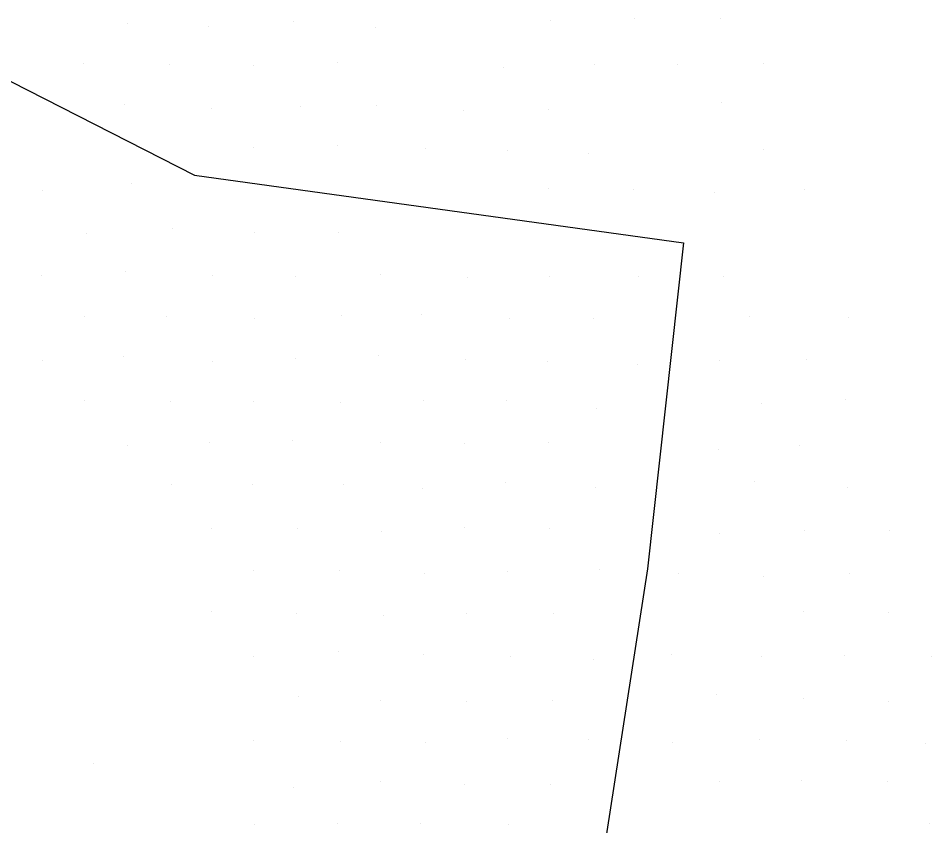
# Model space of a CAD drawing. Extents: x 1602514 to 1609837, y 863887 to 871157.
# Drawn here: x 1606534.06 to 1606579.8, y 865729.85 to 865770.29 of the extents above; entities that cross this region are included whole.
import ezdxf

# ---------------------------------------------------------------- set-up
doc = ezdxf.new("R2010")
doc.units = 0
doc.layers.add('Survey-Flow line', color=7, linetype='Continuous')
doc.layers.add('Survey-Spot dirt', color=7, linetype='Continuous')

msp = doc.modelspace()

# ---------------------------------------------------------------- linework, layer by layer
at = {"layer": 'Survey-Flow line'}
msp.add_lwpolyline([(1606508.132, 865789.092), (1606522.02, 865773.08), (1606542.884, 865762.426), (1606567.367, 865759.045), (1606565.57, 865742.71), (1606561.858, 865718.773)], dxfattribs=at)
msp.add_lwpolyline([(1606508.132, 865789.092), (1606522.02, 865773.08), (1606542.884, 865762.426), (1606567.367, 865759.045), (1606565.57, 865742.71), (1606561.858, 865718.773)], dxfattribs=at)
at = {"layer": 'Survey-Spot dirt'}
for p, q in [((1606539.554, 865770.016), (1606539.554, 865770.016)), ((1606539.554, 865770.016), (1606539.554, 865770.016)), ((1606547.817, 865770.123), (1606547.817, 865770.123)), ((1606547.817, 865770.123), (1606547.817, 865770.123)), ((1606560.703, 865770.153), (1606560.703, 865770.153)), ((1606560.703, 865770.153), (1606560.703, 865770.153)), ((1606564.917, 865770.284), (1606564.917, 865770.284)), ((1606564.917, 865770.284), (1606564.917, 865770.284)), ((1606569.218, 865770.249), (1606569.218, 865770.249)), ((1606569.218, 865770.249), (1606569.218, 865770.249)), ((1606543.591, 865769.879), (1606543.591, 865769.879)), ((1606543.591, 865769.879), (1606543.591, 865769.879)), ((1606551.937, 865769.846), (1606551.937, 865769.846)), ((1606551.937, 865769.846), (1606551.937, 865769.846)), ((1606537.315, 865768.02), (1606537.315, 865768.02)), ((1606537.315, 865768.02), (1606537.315, 865768.02)), ((1606541.622, 865767.945), (1606541.622, 865767.945)), ((1606541.622, 865767.945), (1606541.622, 865767.945)), ((1606545.826, 865767.925), (1606545.826, 865767.925)), ((1606545.826, 865767.925), (1606545.826, 865767.925)), ((1606550.032, 865768.052), (1606550.032, 865768.052)), ((1606550.032, 865768.052), (1606550.032, 865768.052)), ((1606558.338, 865767.84), (1606558.338, 865767.84)), ((1606558.338, 865767.84), (1606558.338, 865767.84)), ((1606562.921, 865767.972), (1606562.921, 865767.972)), ((1606562.921, 865767.972), (1606562.921, 865767.972)), ((1606567.092, 865767.96), (1606567.092, 865767.96)), ((1606567.092, 865767.96), (1606567.092, 865767.96)), ((1606571.388, 865768.012), (1606571.388, 865768.012)), ((1606571.388, 865768.012), (1606571.388, 865768.012)), ((1606539.403, 865765.962), (1606539.403, 865765.962)), ((1606539.403, 865765.962), (1606539.403, 865765.962)), ((1606548.197, 865765.859), (1606548.197, 865765.859)), ((1606548.197, 865765.859), (1606548.197, 865765.859)), ((1606552.003, 865765.937), (1606552.003, 865765.937)), ((1606552.003, 865765.937), (1606552.003, 865765.937)), ((1606569.256, 865766.063), (1606569.256, 865766.063)), ((1606569.256, 865766.063), (1606569.256, 865766.063)), ((1606543.745, 865765.784), (1606543.745, 865765.784)), ((1606543.745, 865765.784), (1606543.745, 865765.784)), ((1606556.339, 865765.686), (1606556.339, 865765.686)), ((1606556.339, 865765.686), (1606556.339, 865765.686)), ((1606560.598, 865765.698), (1606560.598, 865765.698)), ((1606560.598, 865765.698), (1606560.598, 865765.698)), ((1606545.833, 865763.81), (1606545.833, 865763.81)), ((1606545.833, 865763.81), (1606545.833, 865763.81)), ((1606550.055, 865763.914), (1606550.055, 865763.914)), ((1606550.055, 865763.914), (1606550.055, 865763.914)), ((1606554.44, 865763.771), (1606554.44, 865763.771)), ((1606554.44, 865763.771), (1606554.44, 865763.771)), ((1606558.547, 865763.671), (1606558.547, 865763.671)), ((1606558.547, 865763.671), (1606558.547, 865763.671)), ((1606571.39, 865763.713), (1606571.39, 865763.713)), ((1606571.39, 865763.713), (1606571.39, 865763.713)), ((1606562.621, 865763.498), (1606562.621, 865763.498)), ((1606562.621, 865763.498), (1606562.621, 865763.498)), ((1606539.73, 865761.995), (1606539.73, 865761.995)), ((1606539.73, 865761.995), (1606539.73, 865761.995)), ((1606560.589, 865761.755), (1606560.589, 865761.755)), ((1606560.589, 865761.755), (1606560.589, 865761.755)), ((1606535.283, 865761.647), (1606535.283, 865761.647)), ((1606535.283, 865761.647), (1606535.283, 865761.647)), ((1606564.863, 865761.727), (1606564.863, 865761.727)), ((1606564.863, 865761.727), (1606564.863, 865761.727)), ((1606568.92, 865761.561), (1606568.92, 865761.561)), ((1606568.92, 865761.561), (1606568.92, 865761.561)), ((1606573.43, 865761.696), (1606573.43, 865761.696)), ((1606573.43, 865761.696), (1606573.43, 865761.696)), ((1606537.462, 865759.525), (1606537.462, 865759.525)), ((1606537.462, 865759.525), (1606537.462, 865759.525)), ((1606541.775, 865759.751), (1606541.775, 865759.751)), ((1606541.775, 865759.751), (1606541.775, 865759.751)), ((1606545.912, 865759.573), (1606545.912, 865759.573)), ((1606545.912, 865759.573), (1606545.912, 865759.573)), ((1606550.119, 865759.553), (1606550.119, 865759.553)), ((1606550.119, 865759.553), (1606550.119, 865759.553)), ((1606535.241, 865757.398), (1606535.241, 865757.398)), ((1606535.241, 865757.398), (1606535.241, 865757.398)), ((1606539.408, 865757.607), (1606539.408, 865757.607)), ((1606539.408, 865757.607), (1606539.408, 865757.607)), ((1606543.798, 865757.394), (1606543.798, 865757.394)), ((1606543.798, 865757.394), (1606543.798, 865757.394)), ((1606547.949, 865757.371), (1606547.949, 865757.371)), ((1606547.949, 865757.371), (1606547.949, 865757.371)), ((1606552.183, 865757.44), (1606552.183, 865757.44)), ((1606552.183, 865757.44), (1606552.183, 865757.44)), ((1606556.573, 865757.283), (1606556.573, 865757.283)), ((1606556.573, 865757.283), (1606556.573, 865757.283)), ((1606560.654, 865757.364), (1606560.654, 865757.364)), ((1606560.654, 865757.364), (1606560.654, 865757.364)), ((1606565.108, 865757.348), (1606565.108, 865757.348)), ((1606565.108, 865757.348), (1606565.108, 865757.348)), ((1606569.36, 865757.354), (1606569.36, 865757.354)), ((1606569.36, 865757.354), (1606569.36, 865757.354)), ((1606537.388, 865755.339), (1606537.388, 865755.339)), ((1606537.388, 865755.339), (1606537.388, 865755.339)), ((1606541.488, 865755.368), (1606541.488, 865755.368)), ((1606541.488, 865755.368), (1606541.488, 865755.368)), ((1606550.255, 865755.383), (1606550.255, 865755.383)), ((1606550.255, 865755.383), (1606550.255, 865755.383)), ((1606554.255, 865755.443), (1606554.255, 865755.443)), ((1606554.255, 865755.443), (1606554.255, 865755.443)), ((1606570.677, 865755.362), (1606570.677, 865755.362)), ((1606570.677, 865755.362), (1606570.677, 865755.362)), ((1606545.899, 865755.272), (1606545.899, 865755.272)), ((1606545.899, 865755.272), (1606545.899, 865755.272)), ((1606558.632, 865755.269), (1606558.632, 865755.269)), ((1606558.632, 865755.269), (1606558.632, 865755.269)), ((1606562.875, 865755.257), (1606562.875, 865755.257)), ((1606562.875, 865755.257), (1606562.875, 865755.257)), ((1606575.654, 865755.317), (1606575.654, 865755.317)), ((1606575.654, 865755.317), (1606575.654, 865755.317)), ((1606535.284, 865753.167), (1606535.284, 865753.167)), ((1606535.284, 865753.167), (1606535.284, 865753.167)), ((1606539.348, 865753.345), (1606539.348, 865753.345)), ((1606539.348, 865753.345), (1606539.348, 865753.345)), ((1606543.789, 865753.077), (1606543.789, 865753.077)), ((1606543.789, 865753.077), (1606543.789, 865753.077)), ((1606547.93, 865753.269), (1606547.93, 865753.269)), ((1606547.93, 865753.269), (1606547.93, 865753.269)), ((1606552.084, 865753.418), (1606552.084, 865753.418)), ((1606552.084, 865753.418), (1606552.084, 865753.418)), ((1606556.442, 865753.199), (1606556.442, 865753.199)), ((1606556.442, 865753.199), (1606556.442, 865753.199)), ((1606560.536, 865753.113), (1606560.536, 865753.113)), ((1606560.536, 865753.113), (1606560.536, 865753.113)), ((1606569.168, 865753.128), (1606569.168, 865753.128)), ((1606569.168, 865753.128), (1606569.168, 865753.128)), ((1606573.509, 865753.203), (1606573.509, 865753.203)), ((1606573.509, 865753.203), (1606573.509, 865753.203)), ((1606565.088, 865752.964), (1606565.088, 865752.964)), ((1606565.088, 865752.964), (1606565.088, 865752.964)), ((1606575.479, 865751.216), (1606575.479, 865751.216)), ((1606575.479, 865751.216), (1606575.479, 865751.216)), ((1606537.353, 865751.133), (1606537.353, 865751.133)), ((1606537.353, 865751.133), (1606537.353, 865751.133)), ((1606541.676, 865751.087), (1606541.676, 865751.087)), ((1606541.676, 865751.087), (1606541.676, 865751.087)), ((1606545.86, 865751.113), (1606545.86, 865751.113)), ((1606545.86, 865751.113), (1606545.86, 865751.113)), ((1606550.197, 865751.047), (1606550.197, 865751.047)), ((1606550.197, 865751.047), (1606550.197, 865751.047)), ((1606554.346, 865751.122), (1606554.346, 865751.122)), ((1606554.346, 865751.122), (1606554.346, 865751.122)), ((1606558.51, 865751.159), (1606558.51, 865751.159)), ((1606558.51, 865751.159), (1606558.51, 865751.159)), ((1606571.266, 865750.999), (1606571.266, 865750.999)), ((1606571.266, 865750.999), (1606571.266, 865750.999)), ((1606563.022, 865750.731), (1606563.022, 865750.731)), ((1606563.022, 865750.731), (1606563.022, 865750.731)), ((1606543.642, 865749.049), (1606543.642, 865749.049)), ((1606543.642, 865749.049), (1606543.642, 865749.049)), ((1606547.813, 865749.153), (1606547.813, 865749.153)), ((1606547.813, 865749.153), (1606547.813, 865749.153)), ((1606552.222, 865749.032), (1606552.222, 865749.032)), ((1606552.222, 865749.032), (1606552.222, 865749.032)), ((1606556.421, 865749.002), (1606556.421, 865749.002)), ((1606556.421, 865749.002), (1606556.421, 865749.002)), ((1606560.624, 865749.018), (1606560.624, 865749.018)), ((1606560.624, 865749.018), (1606560.624, 865749.018)), ((1606539.553, 865748.891), (1606539.553, 865748.891)), ((1606539.553, 865748.891), (1606539.553, 865748.891)), ((1606569.113, 865748.696), (1606569.113, 865748.696)), ((1606569.113, 865748.696), (1606569.113, 865748.696)), ((1606573.175, 865748.9), (1606573.175, 865748.9)), ((1606573.175, 865748.9), (1606573.175, 865748.9)), ((1606541.722, 865746.928), (1606541.722, 865746.928)), ((1606541.722, 865746.928), (1606541.722, 865746.928)), ((1606545.786, 865746.932), (1606545.786, 865746.932)), ((1606545.786, 865746.932), (1606545.786, 865746.932)), ((1606550.35, 865746.935), (1606550.35, 865746.935)), ((1606550.35, 865746.935), (1606550.35, 865746.935)), ((1606554.276, 865746.746), (1606554.276, 865746.746)), ((1606554.276, 865746.746), (1606554.276, 865746.746)), ((1606558.432, 865747.017), (1606558.432, 865747.017)), ((1606558.432, 865747.017), (1606558.432, 865747.017)), ((1606562.95, 865746.803), (1606562.95, 865746.803)), ((1606562.95, 865746.803), (1606562.95, 865746.803)), ((1606570.91, 865747.09), (1606570.91, 865747.09)), ((1606570.91, 865747.09), (1606570.91, 865747.09)), ((1606575.581, 865746.803), (1606575.581, 865746.803)), ((1606575.581, 865746.803), (1606575.581, 865746.803)), ((1606543.712, 865744.721), (1606543.712, 865744.721)), ((1606543.712, 865744.721), (1606543.712, 865744.721)), ((1606548.066, 865744.74), (1606548.066, 865744.74)), ((1606548.066, 865744.74), (1606548.066, 865744.74)), ((1606552.264, 865744.59), (1606552.264, 865744.59)), ((1606552.264, 865744.59), (1606552.264, 865744.59)), ((1606556.427, 865744.765), (1606556.427, 865744.765)), ((1606556.427, 865744.765), (1606556.427, 865744.765)), ((1606560.637, 865744.727), (1606560.637, 865744.727)), ((1606560.637, 865744.727), (1606560.637, 865744.727)), ((1606569.159, 865744.464), (1606569.159, 865744.464)), ((1606569.159, 865744.464), (1606569.159, 865744.464)), ((1606573.439, 865744.646), (1606573.439, 865744.646)), ((1606573.439, 865744.646), (1606573.439, 865744.646)), ((1606577.686, 865744.616), (1606577.686, 865744.616)), ((1606577.686, 865744.616), (1606577.686, 865744.616)), ((1606545.841, 865742.632), (1606545.841, 865742.632)), ((1606545.841, 865742.632), (1606545.841, 865742.632)), ((1606550.13, 865742.648), (1606550.13, 865742.648)), ((1606550.13, 865742.648), (1606550.13, 865742.648)), ((1606558.58, 865742.599), (1606558.58, 865742.599)), ((1606558.58, 865742.599), (1606558.58, 865742.599)), ((1606563.167, 865742.7), (1606563.167, 865742.7)), ((1606563.167, 865742.7), (1606563.167, 865742.7)), ((1606554.404, 865742.459), (1606554.404, 865742.459)), ((1606554.404, 865742.459), (1606554.404, 865742.459)), ((1606567.107, 865742.462), (1606567.107, 865742.462)), ((1606567.107, 865742.462), (1606567.107, 865742.462)), ((1606571.363, 865742.346), (1606571.363, 865742.346)), ((1606571.363, 865742.346), (1606571.363, 865742.346)), ((1606575.662, 865742.503), (1606575.662, 865742.503)), ((1606575.662, 865742.503), (1606575.662, 865742.503)), ((1606543.728, 865740.57), (1606543.728, 865740.57)), ((1606543.728, 865740.57), (1606543.728, 865740.57)), ((1606547.971, 865740.482), (1606547.971, 865740.482)), ((1606547.971, 865740.482), (1606547.971, 865740.482)), ((1606552.33, 865740.395), (1606552.33, 865740.395)), ((1606552.33, 865740.395), (1606552.33, 865740.395)), ((1606556.503, 865740.493), (1606556.503, 865740.493)), ((1606556.503, 865740.493), (1606556.503, 865740.493)), ((1606560.843, 865740.496), (1606560.843, 865740.496)), ((1606560.843, 865740.496), (1606560.843, 865740.496)), ((1606573.365, 865740.569), (1606573.365, 865740.569)), ((1606573.365, 865740.569), (1606573.365, 865740.569)), ((1606577.657, 865740.519), (1606577.657, 865740.519)), ((1606577.657, 865740.519), (1606577.657, 865740.519)), ((1606550.098, 865738.565), (1606550.098, 865738.565)), ((1606550.098, 865738.565), (1606550.098, 865738.565)), ((1606554.374, 865738.432), (1606554.374, 865738.432)), ((1606554.374, 865738.432), (1606554.374, 865738.432)), ((1606566.775, 865738.442), (1606566.775, 865738.442)), ((1606566.775, 865738.442), (1606566.775, 865738.442)), ((1606545.84, 865738.306), (1606545.84, 865738.306)), ((1606545.84, 865738.306), (1606545.84, 865738.306)), ((1606558.694, 865738.337), (1606558.694, 865738.337)), ((1606558.694, 865738.337), (1606558.694, 865738.337)), ((1606562.839, 865738.175), (1606562.839, 865738.175)), ((1606562.839, 865738.175), (1606562.839, 865738.175)), ((1606571.259, 865738.334), (1606571.259, 865738.334)), ((1606571.259, 865738.334), (1606571.259, 865738.334)), ((1606575.417, 865738.38), (1606575.417, 865738.38)), ((1606575.417, 865738.38), (1606575.417, 865738.38)), ((1606579.798, 865738.345), (1606579.798, 865738.345)), ((1606579.798, 865738.345), (1606579.798, 865738.345)), ((1606548.07, 865736.334), (1606548.07, 865736.334)), ((1606548.07, 865736.334), (1606548.07, 865736.334)), ((1606552.189, 865736.141), (1606552.189, 865736.141)), ((1606552.189, 865736.141), (1606552.189, 865736.141)), ((1606560.789, 865736.128), (1606560.789, 865736.128)), ((1606560.789, 865736.128), (1606560.789, 865736.128)), ((1606568.996, 865736.406), (1606568.996, 865736.406)), ((1606568.996, 865736.406), (1606568.996, 865736.406)), ((1606573.39, 865736.237), (1606573.39, 865736.237)), ((1606573.39, 865736.237), (1606573.39, 865736.237)), ((1606556.496, 865736.076), (1606556.496, 865736.076)), ((1606556.496, 865736.076), (1606556.496, 865736.076)), ((1606577.649, 865736.073), (1606577.649, 865736.073)), ((1606577.649, 865736.073), (1606577.649, 865736.073)), ((1606545.823, 865734.106), (1606545.823, 865734.106)), ((1606545.823, 865734.106), (1606545.823, 865734.106)), ((1606550.194, 865734.071), (1606550.194, 865734.071)), ((1606550.194, 865734.071), (1606550.194, 865734.071)), ((1606554.435, 865734.017), (1606554.435, 865734.017)), ((1606554.435, 865734.017), (1606554.435, 865734.017)), ((1606558.544, 865734.193), (1606558.544, 865734.193)), ((1606558.544, 865734.193), (1606558.544, 865734.193)), ((1606562.634, 865734.143), (1606562.634, 865734.143)), ((1606562.634, 865734.143), (1606562.634, 865734.143)), ((1606566.802, 865734.035), (1606566.802, 865734.035)), ((1606566.802, 865734.035), (1606566.802, 865734.035)), ((1606571.179, 865734.172), (1606571.179, 865734.172)), ((1606571.179, 865734.172), (1606571.179, 865734.172)), ((1606575.549, 865734.096), (1606575.549, 865734.096)), ((1606575.549, 865734.096), (1606575.549, 865734.096)), ((1606579.476, 865733.959), (1606579.476, 865733.959)), ((1606579.476, 865733.959), (1606579.476, 865733.959)), ((1606537.81, 865732.989), (1606537.81, 865732.989)), ((1606537.81, 865732.989), (1606537.81, 865732.989)), ((1606552.21, 865732.067), (1606552.21, 865732.067)), ((1606552.21, 865732.067), (1606552.21, 865732.067)), ((1606569.195, 865732.046), (1606569.195, 865732.046)), ((1606569.195, 865732.046), (1606569.195, 865732.046)), ((1606573.264, 865732.137), (1606573.264, 865732.137)), ((1606573.264, 865732.137), (1606573.264, 865732.137)), ((1606577.559, 865732.073), (1606577.559, 865732.073)), ((1606577.559, 865732.073), (1606577.559, 865732.073)), ((1606547.854, 865731.788), (1606547.854, 865731.788)), ((1606547.854, 865731.788), (1606547.854, 865731.788)), ((1606556.402, 865731.917), (1606556.402, 865731.917)), ((1606556.402, 865731.917), (1606556.402, 865731.917)), ((1606560.72, 865731.936), (1606560.72, 865731.936)), ((1606560.72, 865731.936), (1606560.72, 865731.936)), ((1606545.888, 865729.907), (1606545.888, 865729.907)), ((1606545.888, 865729.907), (1606545.888, 865729.907)), ((1606550.025, 865729.979), (1606550.025, 865729.979)), ((1606550.025, 865729.979), (1606550.025, 865729.979)), ((1606554.186, 865729.98), (1606554.186, 865729.98)), ((1606554.186, 865729.98), (1606554.186, 865729.98)), ((1606558.616, 865729.923), (1606558.616, 865729.923)), ((1606558.616, 865729.923), (1606558.616, 865729.923)), ((1606579.684, 865729.978), (1606579.684, 865729.978)), ((1606579.684, 865729.978), (1606579.684, 865729.978))]:
    msp.add_line(p, q, dxfattribs=at)

doc.saveas('drawing.dxf')
